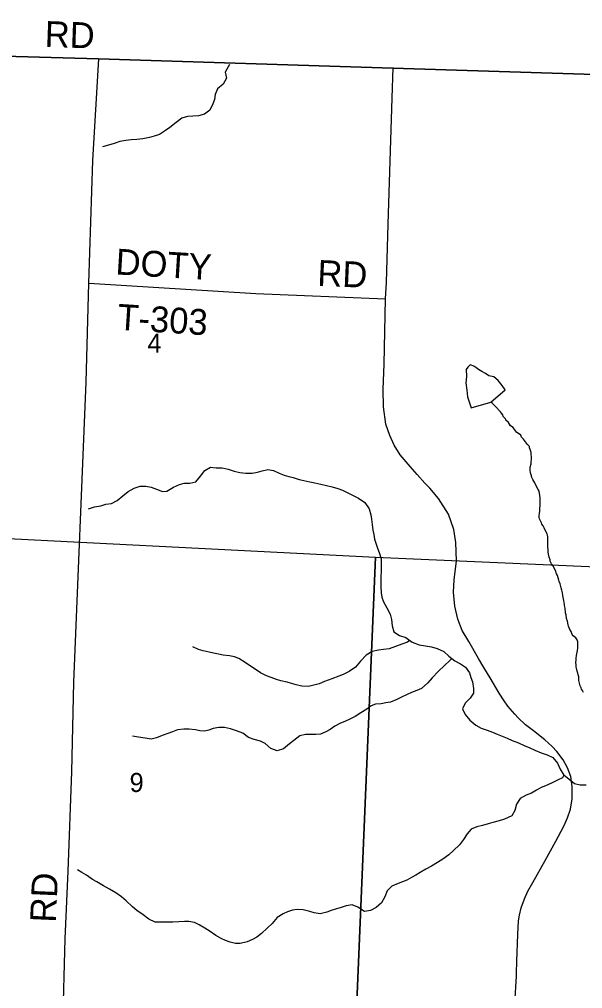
# Model space of a CAD drawing. Extents: x 1310247 to 1552180, y 377264 to 706493.
# Drawn here: x 1327714 to 1334262, y 568191 to 579453 of the extents above; entities that cross this region are included whole.
import ezdxf

# ---------------------------------------------------------------- set-up
doc = ezdxf.new("R2010")
doc.units = 0
for name, color, linetype in [('GM_X_Adjacent_County', 7, 'Continuous'), ('GM_X_County', 7, 'Continuous'), ('GM_X_County_Road', 7, 'Continuous'), ('GM_X_Minor_River', 7, 'Continuous'), ('GM_X_Section', 7, 'Continuous'), ('GM_X_Section_Text', 7, 'Continuous'), ('GM_X_Township', 7, 'Continuous'), ('GM_X_Township_Road', 7, 'Continuous'), ('GM_X_Township_Road_Text', 7, 'Continuous')]:
    doc.layers.add(name, color=color, linetype=linetype)

msp = doc.modelspace()

# ---------------------------------------------------------------- linework, layer by layer
at = {"layer": 'GM_X_Adjacent_County'}
msp.add_lwpolyline([(1352462, 578336), (1348722, 578435), (1347521, 578466), (1343877, 578563), (1334278, 578817), (1332057, 578887), (1328634, 578994), (1321364, 579198), (1317880, 579302), (1317565, 579312), (1316853, 579333), (1316426, 579347), (1316037, 579360), (1315931, 579363), (1315938, 579539), (1315961, 580318), (1315972, 580728), (1315984, 581133), (1315994, 581452), (1316001, 581718), (1316020, 582334), (1316062, 583735), (1316075, 584162), (1316248, 589945)], dxfattribs=at)
at = {"layer": 'GM_X_County'}
msp.add_lwpolyline([(1321364, 579198), (1328634, 578994), (1332057, 578887), (1334278, 578817), (1343877, 578563), (1347521, 578466), (1348722, 578435), (1352462, 578336)], dxfattribs=at)
at = {"layer": 'GM_X_County_Road'}
for points in [[(1331972, 576206), (1331981, 576395), (1332001, 577075), (1332049, 578538), (1332061, 578895)], [(1333492, 568336), (1333494, 568370), (1333497, 568510), (1333510, 568821), (1333518, 568980), (1333528, 569046), (1333547, 569129), (1333585, 569235), (1333624, 569323), (1333682, 569426), (1333826, 569680), (1333950, 569906), (1334043, 570080), (1334088, 570175), (1334121, 570278), (1334141, 570397), (1334141, 570540), (1334124, 570654), (1334087, 570757), (1334034, 570849), (1333964, 570945), (1333909, 571004), (1333824, 571080), (1333692, 571186), (1333597, 571257), (1333514, 571338), (1333475, 571379), (1333391, 571475), (1333348, 571535), (1333293, 571623), (1333187, 571803), (1333115, 571924), (1333052, 572025), (1332941, 572223), (1332863, 572352), (1332810, 572485), (1332775, 572634), (1332759, 572798), (1332767, 572942), (1332794, 573162), (1332789, 573375), (1332764, 573527), (1332704, 573702), (1332586, 573886), (1332485, 574007), (1332429, 574065), (1332340, 574163), (1332256, 574256), (1332141, 574392), (1332072, 574507), (1332022, 574619), (1331974, 574751), (1331946, 574952), (1331945, 575158), (1331955, 575448), (1331972, 576206)], [(1334620, 564288), (1334501, 564383), (1334252, 564547), (1333691, 564915), (1333531, 565014), (1333414, 565098), (1333379, 565139), (1333365, 565187), (1333362, 565251), (1333362, 565327), (1333406, 566361), (1333437, 567239), (1333474, 568018), (1333492, 568336)]]:
    msp.add_lwpolyline(points, dxfattribs=at)
at = {"layer": 'GM_X_Minor_River'}
for points in [[(1330155, 578930), (1330106, 578841), (1330120, 578771), (1330082, 578701), (1330017, 578647), (1329991, 578579), (1329984, 578523), (1329964, 578471), (1329927, 578398), (1329865, 578352), (1329795, 578331), (1329729, 578327), (1329667, 578326), (1329602, 578306), (1329535, 578255), (1329462, 578197), (1329411, 578160), (1329343, 578114), (1329279, 578095), (1329227, 578082), (1329148, 578064), (1329080, 578056), (1329012, 578054), (1328950, 578045), (1328881, 578033), (1328817, 578012), (1328750, 577992), (1328680, 577970)], [(1332910, 575384), (1332911, 575304), (1332903, 575228), (1332915, 575145), (1332925, 575066), (1332947, 574996), (1332968, 574941), (1333193, 575006)], [(1333193, 575006), (1333361, 575150), (1333328, 575197), (1333279, 575258), (1333228, 575300), (1333173, 575313), (1333131, 575338), (1333092, 575363), (1333053, 575386), (1333019, 575407), (1332997, 575424), (1332954, 575437), (1332927, 575410), (1332910, 575384)], [(1333813, 573547), (1333803, 573569), (1333788, 573586), (1333784, 573602), (1333769, 573635), (1333760, 573651), (1333758, 573667), (1333757, 573691), (1333760, 573707), (1333763, 573744), (1333764, 573776), (1333767, 573796), (1333768, 573838), (1333768, 573894), (1333765, 573919), (1333756, 573971), (1333745, 573990), (1333726, 574027), (1333707, 574068), (1333684, 574105), (1333671, 574131), (1333668, 574150), (1333655, 574184), (1333652, 574217), (1333653, 574249), (1333662, 574287), (1333665, 574303), (1333668, 574349), (1333667, 574367), (1333664, 574406), (1333663, 574422), (1333652, 574456), (1333644, 574473), (1333643, 574489), (1333621, 574514), (1333575, 574574), (1333552, 574599), (1333542, 574623), (1333495, 574657), (1333482, 574672), (1333453, 574711), (1333425, 574730), (1333402, 574769), (1333369, 574797), (1333366, 574813), (1333340, 574840), (1333333, 574858), (1333317, 574877), (1333308, 574893), (1333249, 574956), (1333214, 574989), (1333193, 575006)], [(1328518, 573764), (1328586, 573788), (1328659, 573802), (1328719, 573819), (1328783, 573829), (1328850, 573862), (1328917, 573918), (1328979, 573967), (1329050, 574007), (1329118, 574028), (1329184, 574030), (1329246, 574016), (1329309, 573995), (1329377, 573967), (1329427, 573970), (1329506, 574016), (1329577, 574050), (1329631, 574063), (1329697, 574063), (1329764, 574080), (1329819, 574146), (1329871, 574211), (1329936, 574250), (1330000, 574244), (1330070, 574241), (1330143, 574225), (1330209, 574203), (1330278, 574187), (1330346, 574180), (1330420, 574180), (1330484, 574190), (1330537, 574207), (1330601, 574223), (1330667, 574210), (1330736, 574182), (1330792, 574158), (1330845, 574141), (1330897, 574128), (1330967, 574108), (1331020, 574095), (1331090, 574081), (1331150, 574067), (1331219, 574053), (1331285, 574038), (1331350, 574020), (1331418, 574002), (1331470, 573983), (1331539, 573947), (1331604, 573916), (1331655, 573888), (1331730, 573838), (1331780, 573767), (1331800, 573696), (1331809, 573644), (1331816, 573585), (1331824, 573519), (1331833, 573469), (1331843, 573414), (1331877, 573309), (1331898, 573258), (1331918, 573184), (1331918, 573109), (1331920, 573039), (1331917, 572983), (1331915, 572915), (1331916, 572863), (1331918, 572791), (1331927, 572738), (1331947, 572686), (1331984, 572614), (1332024, 572543), (1332040, 572479), (1332046, 572406), (1332069, 572338), (1332134, 572296), (1332205, 572270), (1332282, 572218), (1332363, 572186), (1332437, 572176), (1332504, 572162), (1332570, 572143), (1332647, 572109), (1332708, 572053), (1332776, 571999), (1332844, 571965), (1332901, 571926), (1332947, 571861), (1332962, 571806), (1332980, 571756), (1332993, 571679), (1332993, 571625), (1332956, 571566), (1332896, 571509), (1332867, 571444), (1332895, 571375), (1332951, 571309), (1333020, 571253), (1333081, 571218), (1333154, 571194), (1333214, 571170), (1333269, 571149)], [(1334271, 571630), (1334259, 571655), (1334250, 571669), (1334244, 571685), (1334235, 571708), (1334222, 571757), (1334219, 571773), (1334216, 571815), (1334209, 571836), (1334206, 571858), (1334198, 571880), (1334191, 571915), (1334186, 571929), (1334185, 571959), (1334184, 571977), (1334185, 572012), (1334187, 572032), (1334192, 572060), (1334200, 572100), (1334202, 572120), (1334205, 572150), (1334206, 572164), (1334205, 572208), (1334206, 572222), (1334198, 572243), (1334183, 572267), (1334152, 572292), (1334142, 572307), (1334127, 572342), (1334114, 572364), (1334099, 572403), (1334094, 572419), (1334085, 572460), (1334076, 572492), (1334071, 572533), (1334064, 572557), (1334058, 572610), (1334051, 572642), (1334051, 572656), (1334044, 572701), (1334041, 572721), (1334032, 572758), (1334027, 572788), (1334020, 572822), (1334011, 572849), (1334001, 572894), (1333989, 572922), (1333986, 572936), (1333977, 572963), (1333970, 572993), (1333958, 573010), (1333945, 573049), (1333915, 573106), (1333900, 573127), (1333886, 573157), (1333883, 573172), (1333872, 573204), (1333865, 573241), (1333862, 573265), (1333861, 573291), (1333858, 573323), (1333858, 573340), (1333858, 573380), (1333857, 573408), (1333856, 573442), (1333852, 573459), (1333849, 573477), (1333828, 573518), (1333813, 573547)], [(1332253, 572237), (1332226, 572215), (1332161, 572193), (1332012, 572140), (1331946, 572132), (1331889, 572125), (1331815, 572109), (1331746, 572065), (1331678, 571994), (1331620, 571928), (1331547, 571875), (1331478, 571841), (1331428, 571820), (1331345, 571790), (1331260, 571758), (1331198, 571734), (1331121, 571714), (1331071, 571703), (1330997, 571705), (1330931, 571720), (1330878, 571738), (1330826, 571753), (1330754, 571769), (1330703, 571784), (1330641, 571806), (1330588, 571827), (1330517, 571859), (1330456, 571903), (1330402, 571936), (1330338, 571982), (1330267, 572026), (1330215, 572047), (1330157, 572056), (1330082, 572064), (1330030, 572076), (1329972, 572087), (1329920, 572100), (1329849, 572116), (1329797, 572131), (1329732, 572163)], [(1332742, 572026), (1332717, 572005), (1332585, 571880), (1332511, 571801), (1332464, 571746), (1332388, 571680), (1332336, 571657), (1332271, 571631), (1332221, 571610), (1332158, 571577), (1332103, 571549), (1332028, 571519), (1331976, 571510), (1331918, 571501), (1331854, 571495), (1331803, 571476), (1331752, 571437), (1331685, 571397), (1331616, 571352), (1331563, 571326), (1331499, 571295), (1331448, 571276), (1331383, 571240), (1331328, 571203), (1331276, 571176), (1331213, 571148), (1331161, 571145), (1331111, 571144), (1331041, 571144), (1330976, 571128), (1330905, 571073), (1330854, 571037), (1330783, 570978), (1330710, 570954), (1330637, 570980), (1330570, 571038), (1330517, 571065), (1330443, 571085), (1330378, 571109), (1330311, 571158), (1330238, 571188), (1330168, 571208), (1330099, 571224), (1330033, 571227), (1329968, 571213), (1329918, 571196), (1329866, 571183), (1329812, 571187), (1329760, 571198), (1329688, 571206), (1329626, 571207), (1329552, 571199), (1329493, 571173), (1329441, 571156), (1329372, 571132), (1329308, 571105), (1329245, 571091), (1329176, 571102), (1329100, 571114), (1329030, 571126)], [(1333269, 571149), (1333327, 571123), (1333386, 571102), (1333442, 571076), (1333517, 571047), (1333582, 571017), (1333649, 570989), (1333705, 570962), (1333780, 570932), (1333851, 570906), (1333917, 570876), (1333969, 570811), (1334001, 570740), (1334044, 570673)], [(1334044, 570673), (1334029, 570641), (1333978, 570618), (1333924, 570591), (1333849, 570555), (1333780, 570527), (1333727, 570498), (1333668, 570461), (1333606, 570439), (1333537, 570401), (1333495, 570335), (1333475, 570260), (1333440, 570197), (1333355, 570159), (1333292, 570140), (1333220, 570122), (1333163, 570107), (1333097, 570087), (1333033, 570072), (1332966, 570044), (1332920, 569989), (1332877, 569924), (1332829, 569861), (1332760, 569795), (1332706, 569746), (1332635, 569695), (1332574, 569657), (1332505, 569614), (1332440, 569580), (1332373, 569542), (1332322, 569511), (1332272, 569482), (1332219, 569453), (1332166, 569431), (1332116, 569412), (1332045, 569383), (1331988, 569329), (1331964, 569257), (1331924, 569190), (1331863, 569135), (1331796, 569099), (1331726, 569089), (1331647, 569139), (1331582, 569164), (1331513, 569152), (1331453, 569134), (1331390, 569115), (1331340, 569098), (1331289, 569080), (1331211, 569061), (1331141, 569071), (1331090, 569089), (1331014, 569108), (1330942, 569112), (1330888, 569102), (1330832, 569085), (1330779, 569062), (1330712, 569016), (1330652, 568949), (1330595, 568894), (1330529, 568830), (1330476, 568791), (1330425, 568762), (1330361, 568736), (1330280, 568714), (1330228, 568717), (1330165, 568731), (1330111, 568752), (1330060, 568775), (1329998, 568807), (1329930, 568855), (1329871, 568892), (1329804, 568932), (1329748, 568958), (1329685, 568971), (1329634, 568970), (1329566, 568968), (1329496, 568964), (1329424, 568964), (1329360, 568963), (1329294, 568965), (1329219, 568997), (1329152, 569049), (1329080, 569098), (1329029, 569142), (1328956, 569210), (1328902, 569259), (1328835, 569305), (1328760, 569347), (1328691, 569387), (1328616, 569431), (1328562, 569460), (1328494, 569508), (1328440, 569539), (1328389, 569571)], [(1334303, 570554), (1334235, 570554), (1334167, 570571), (1334044, 570673)]]:
    msp.add_lwpolyline(points, dxfattribs=at)
at = {"layer": 'GM_X_Section'}
for points in [[(1326514, 573475), (1331854, 573206), (1331631, 567853), (1326325, 568080)], [(1331854, 573206), (1337082, 572977), (1336907, 567650), (1331631, 567853)]]:
    msp.add_lwpolyline(points, close=True, dxfattribs=at)
at = {"layer": 'GM_X_Township'}
msp.add_lwpolyline([(1321364, 579198), (1328634, 578994), (1332057, 578887), (1334278, 578817), (1343877, 578563), (1347521, 578466), (1347479, 575748), (1347407, 573183), (1347364, 571804), (1347302, 568862), (1347232, 565812), (1347185, 563772), (1347157, 562163), (1347141, 561087), (1347136, 560882), (1347124, 560321), (1347081, 558366), (1347047, 556838), (1347014, 555906), (1346657, 546050)], dxfattribs=at)
at = {"layer": 'GM_X_Township_Road'}
for points in [[(1327056, 579041), (1328069, 579012), (1328639, 578996)], [(1328126, 565383), (1328151, 566213), (1328200, 567229), (1328219, 567749), (1328247, 568771), (1328281, 569557), (1328323, 570711), (1328347, 571752), (1328492, 575236), (1328521, 576387), (1328567, 577813), (1328639, 578996)], [(1328521, 576387), (1330463, 576267), (1331972, 576206)]]:
    msp.add_lwpolyline(points, dxfattribs=at)

# ---------------------------------------------------------------- texts
at = {"layer": 'GM_X_Section_Text'}
for s, p in [('4', (1329202, 575580)), ('9', (1328995, 570476))]:
    msp.add_text(s, height=221, rotation=0, dxfattribs=at).set_placement(p)
at = {"layer": 'GM_X_Township_Road_Text'}
for s, rotation, p in [('RD', 358.0309, (1328005, 579134)), ('DOTY', 356.5318, (1328826, 576490)), ('RD', 357.5313, (1331174, 576358)), ('T-303', 356.3536, (1328847, 575848)), ('RD', 87.5318, (1328138, 568954))]:
    msp.add_text(s, height=300, rotation=rotation, dxfattribs=at).set_placement(p)

doc.saveas('drawing.dxf')
